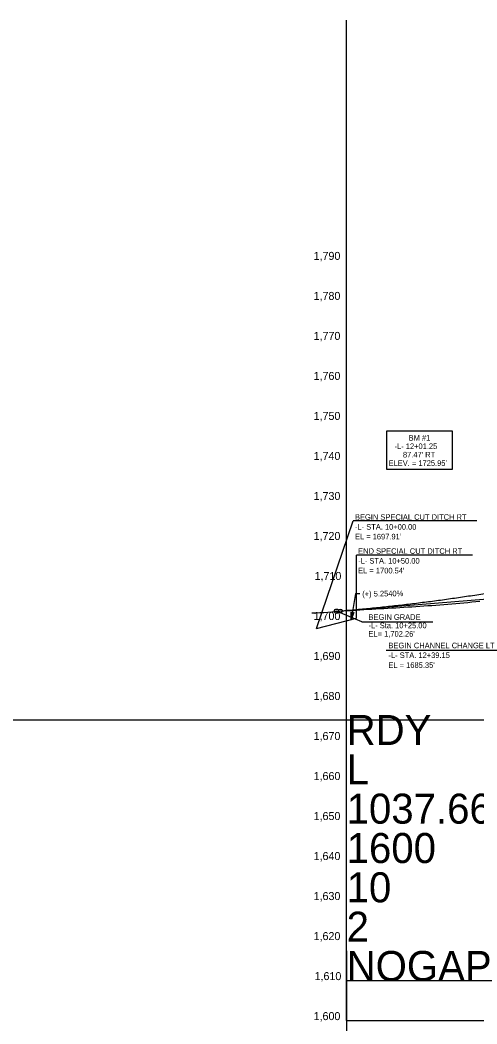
# Model space of a CAD drawing. Extents: x 498575 to 532350, y 405181 to 484585.
# Drawn here: x 505449 to 506019, y 483229 to 484484 of the extents above; entities that cross this region are included whole.
import ezdxf

# ---------------------------------------------------------------- set-up
doc = ezdxf.new("R2010")
doc.units = 0
for name, color, linetype in [('Exist Profile Cell', 7, 'Continuous'), ('Exist Vertical Profile Ground Line', 7, 'Continuous'), ('Exist Vertical Profile Vertical Axis Label', 7, 'Continuous'), ('Prop Grid Mask', 7, 'Continuous'), ('Prop PFL Text', 7, 'Continuous'), ('Prop Vertical Profile Curve Label', 7, 'Continuous'), ('Prop Vertical Profile Ditch Grade Left Label', 7, 'Continuous'), ('Prop Vertical Profile Ditch Grade Right', 7, 'Continuous'), ('Prop Vertical Profile Ditch Grade Right Label', 7, 'Continuous'), ('Prop Vertical Profile Grade', 7, 'Continuous'), ('Prop VPI Label', 7, 'Continuous'), ('Scratch_Level_4', 7, 'Continuous'), ('Scratch_Level_5', 7, 'Continuous')]:
    doc.layers.add(name, color=color, linetype=linetype)

msp = doc.modelspace()

# ---------------------------------------------------------------- linework, layer by layer
at = {"layer": 'Exist Profile Cell'}
for q in [(505856.7, 484483.7), (526056.7, 483233.7), (505856.7, 481983.7)]:
    msp.add_line((505856.7, 483233.7), q, dxfattribs=at)
at = {"layer": 'Exist Vertical Profile Ground Line'}
msp.add_lwpolyline([(505813.2, 483742.9), (505818.2, 483743.1), (505823.2, 483743.3), (505828.2, 483743.5), (505833.2, 483743.8), (505838.2, 483744.2), (505843.2, 483745), (505848.2, 483745.2), (505853.2, 483745.5), (505858.2, 483745.7), (505863.2, 483746), (505868.2, 483746.4), (505873.2, 483746.7), (505878.2, 483747), (505883.2, 483747.4), (505888.2, 483747.7), (505893.2, 483748), (505898.2, 483748.3), (505903.2, 483748.5), (505908.2, 483748.8), (505913.2, 483749.1), (505918.2, 483749.4), (505923.2, 483749.6), (505928.2, 483750), (505933.2, 483750.3), (505938.2, 483750.6), (505943.2, 483751), (505948.2, 483751.4), (505953.2, 483751.7), (505958.2, 483752), (505963.2, 483752.3), (505968.2, 483752.7), (505973.2, 483753.1), (505978.2, 483753.4), (505983.2, 483753.8), (505988.2, 483754.2), (505993.2, 483754.6), (505998.2, 483755), (506003.2, 483755.5), (506008.2, 483756), (506013.2, 483756.5), (506018.2, 483757), (506023.2, 483757.6)], dxfattribs=at)
at = {"layer": 'Prop Grid Mask'}
msp.add_lwpolyline([(505906.9, 483970.2), (505988.6, 483970.2), (505988.6, 483921.9), (505906.9, 483921.9)], close=True, dxfattribs=at)
at = {"layer": 'Prop Vertical Profile Curve Label'}
msp.add_circle((505849.1, 483745.4), 2.25, dxfattribs=at)
at = {"layer": 'Prop Vertical Profile Ditch Grade Left Label'}
msp.add_line((505905.9, 483696.2), (506058.2, 483696.2), dxfattribs=at)
at = {"layer": 'Prop Vertical Profile Ditch Grade Right'}
msp.add_line((505819.1, 483723.3), (505869.1, 483736.4), dxfattribs=at)
at = {"layer": 'Prop Vertical Profile Ditch Grade Right Label'}
for p, q in [((505819.1, 483723.3), (505865, 483857.9)), ((506019.3, 483857.9), (505865, 483857.9)), ((506014, 483814.9), (505869.1, 483814.9)), ((505869.1, 483736.4), (505869.1, 483814.9)), ((505867.9, 483767), (505862.5, 483734.7)), ((505867.9, 483767), (505873.3, 483767))]:
    msp.add_line(p, q, dxfattribs=at)
msp.add_lwpolyline([(505865.5, 483743.4), (505862.5, 483734.7), (505862.4, 483743.9), (505863.8, 483742.5)], close=True, dxfattribs=at)
at = {"layer": 'Prop Vertical Profile Grade'}
msp.add_line((505844.1, 483745), (505849.1, 483745.4), dxfattribs=at)
msp.add_spline([(505849.1, 483745.4), (505859.1, 483746.3), (505869.1, 483747.1), (505879.1, 483748.1), (505889.1, 483749), (505899.1, 483750), (505909.1, 483751.1), (505919.1, 483752.2), (505929.1, 483753.3), (505939.1, 483754.5), (505949.1, 483755.8), (505959.1, 483757), (505969.1, 483758.3), (505979.1, 483759.7), (505989.1, 483761.1), (505999.1, 483762.5), (506009.1, 483764), (506019.1, 483765.6), (506029.1, 483767.1), (506039.1, 483768.7), (506049.1, 483770.4), (506059.1, 483772.1), (506069.1, 483773.9), (506079.1, 483775.6), (506089.1, 483777.5), (506099.1, 483779.3), (506109.1, 483781.3), (506119.1, 483783.2), (506129.1, 483785.2), (506139.1, 483787.3), (506149.1, 483789.4), (506159.1, 483791.5), (506169.1, 483793.7), (506179.1, 483795.9), (506189.1, 483798.2), (506199.1, 483800.5), (506209.1, 483802.8), (506219.1, 483805.2), (506229.1, 483807.7), (506239.1, 483810.2), (506249.1, 483812.7), (506259.1, 483815.2), (506269.1, 483817.9), (506279.1, 483820.5), (506289.1, 483823.2), (506299.1, 483825.9), (506309.1, 483828.7), (506319.1, 483831.6), (506329.1, 483834.4), (506339.1, 483837.3), (506349.1, 483840.3)], degree=3, dxfattribs=at)
at = {"layer": 'Prop VPI Label'}
for p, q in [((505849.1, 483745.4), (506096.3, 483765.6)), ((505875.8, 483731.8), (505844.1, 483745)), ((505875.8, 483731.8), (505964.3, 483731.8))]:
    msp.add_line(p, q, dxfattribs=at)
msp.add_circle((505844.1, 483745), 2.75, dxfattribs=at)
at = {"layer": 'Scratch_Level_4'}
for p, q in [((505856.7, 483320.4), (505856.7, 483233.7)), ((505856.7, 483283.7), (512195.1, 483283.7))]:
    msp.add_line(p, q, dxfattribs=at)
at = {"layer": 'Scratch_Level_5'}
msp.add_line((513582.6, 483609), (498575.1, 483609), dxfattribs=at)

# ---------------------------------------------------------------- texts
at = {"layer": 'Exist Profile Cell'}
for s, p in [('RDY', (505856.7, 483577.8)), ('L', (505856.7, 483528.7)), ('1037.664000', (505856.7, 483479.5)), ('1600', (505856.7, 483430.3)), ('10', (505856.7, 483381.2)), ('2', (505856.7, 483332)), ('NOGAP', (505856.7, 483282.9))]:
    msp.add_text(s, height=37.5, dxfattribs=at).set_placement(p)
at = {"layer": 'Exist Vertical Profile Vertical Axis Label'}
for s, p in [('1,790', (505815.4, 484184)), ('1,780', (505815.4, 484134)), ('1,770', (505815.4, 484084)), ('1,760', (505815.4, 484034)), ('1,750', (505815.4, 483984)), ('1,740', (505815.4, 483934)), ('1,730', (505815.4, 483884)), ('1,720', (505815.4, 483834)), ('1,710', (505816.6, 483784)), ('1,700', (505815.4, 483734)), ('1,690', (505815.4, 483684)), ('1,680', (505815.4, 483634)), ('1,670', (505815.4, 483584)), ('1,660', (505815.4, 483534)), ('1,650', (505815.4, 483484)), ('1,640', (505815.4, 483434)), ('1,630', (505815.4, 483384)), ('1,620', (505815.4, 483334)), ('1,610', (505816.6, 483284)), ('1,600', (505815.4, 483234))]:
    msp.add_text(s, height=10, dxfattribs=at).set_placement(p)
at = {"layer": 'Prop PFL Text'}
for s, p in [('-L- 12+01.25', (505916.5, 483947.6)), ('BM #1', (505934.1, 483958.1)), ("87.47' RT", (505927, 483937.1)), ("ELEV. = 1725.95'", (505909.1, 483926.6))]:
    msp.add_text(s, height=7, dxfattribs=at).set_placement(p)
at = {"layer": 'Prop Vertical Profile Ditch Grade Left Label'}
for s, p in [('BEGIN CHANNEL CHANGE LT', (505908.9, 483698.7)), ('-L- STA. 12+39.15', (505908.9, 483686.5)), ("EL = 1685.35'", (505908.9, 483674.2))]:
    msp.add_text(s, height=7, rotation=360, dxfattribs=at).set_placement(p)
at = {"layer": 'Prop Vertical Profile Ditch Grade Right Label'}
for s, rotation, p in [('BEGIN SPECIAL CUT DITCH RT', 360, (505867.1, 483859.2)), ('-L- STA. 10+00.00', 360, (505867.1, 483846.9)), ("EL = 1697.91'", 360, (505867.1, 483834.7)), ('END SPECIAL CUT DITCH RT', 360, (505871.1, 483816.7)), ('-L- STA. 10+50.00', 360, (505871.1, 483804.4)), ("EL = 1700.54'", 360, (505871.1, 483792.2)), ('(+) 5.2540%', 0.6813, (505876.2, 483763.2))]:
    msp.add_text(s, height=7, rotation=rotation, dxfattribs=at).set_placement(p)
at = {"layer": 'Prop VPI Label'}
for s, p in [('BEGIN GRADE', (505884, 483734.2)), ('-L- Sta. 10+25.00', (505884, 483723.7)), ("EL= 1,702.26'", (505884, 483713.2))]:
    msp.add_text(s, height=7, dxfattribs=at).set_placement(p)

doc.saveas('drawing.dxf')
